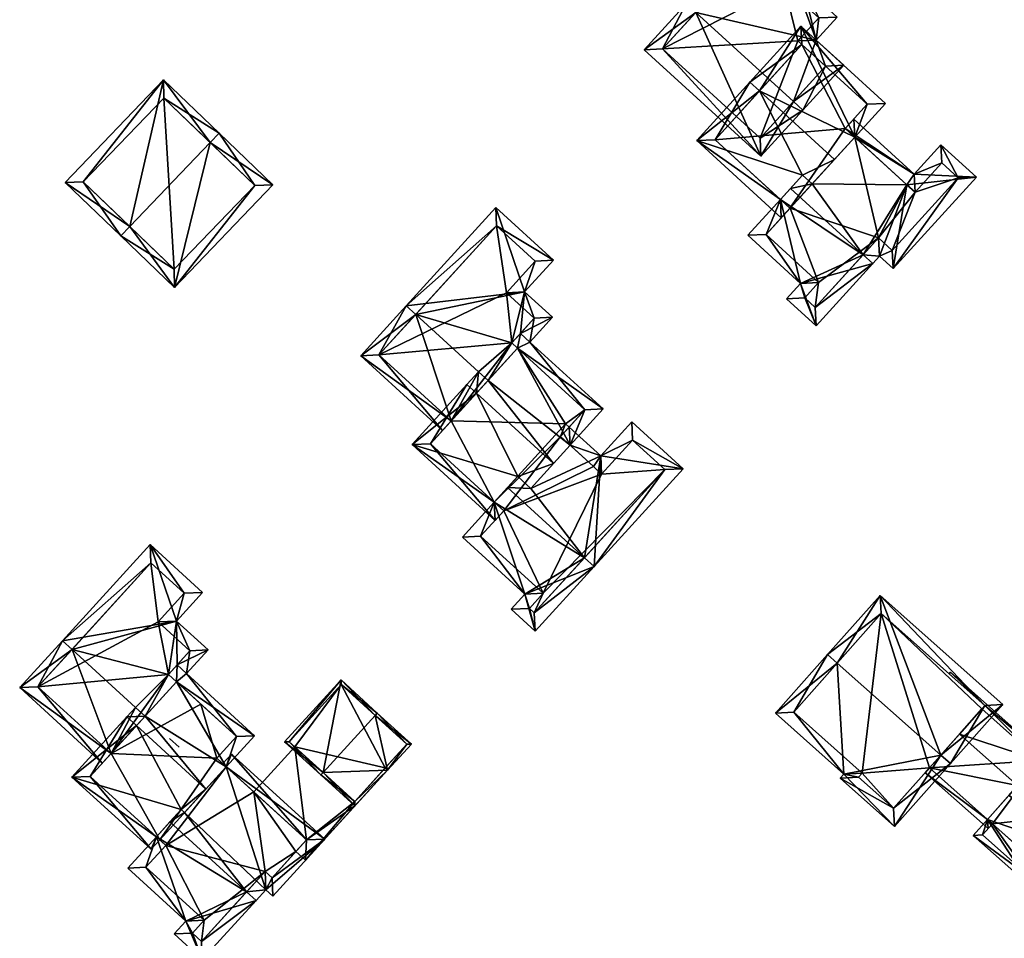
# Model space of a CAD drawing. Header units: inches. Extents: x 2685601 to 2690022, y 1235992 to 1239010.
# Tile 352 of 390: x 2689619 to 2689695, y 1237786 to 1237857. Entities that reach past the tile are written whole.
import ezdxf

# ---------------------------------------------------------------- set-up
doc = ezdxf.new("R2010")
doc.units = ezdxf.units.IN
doc.header["$MEASUREMENT"] = 0
doc.layers.add('Gebaeude Einzelhaus', color=10, linetype='Continuous')

msp = doc.modelspace()

# ---------------------------------------------------------------- meshes
at = {"layer": 'Gebaeude Einzelhaus'}
mesh = msp.add_polyface(dxfattribs=at)
corners = [(2689678.474, 1237850.953, 516.248), (2689682.384, 1237853.756, 513.204), (2689680.24, 1237855.711, 513.204), (2689679.213, 1237850.279, 516.248), (2689679.196, 1237859.928, 511.644), (2689681.865, 1237857.494, 511.644), (2689678.457, 1237860.601, 511.644), (2689670.914, 1237857.847, 516.248), (2689678.104, 1237860.924, 511.644), (2689675.71, 1237863.106, 511.644), (2689670.175, 1237858.521, 516.248), (2689674.971, 1237863.78, 511.644), (2689666.924, 1237854.956, 512.873), (2689675.963, 1237846.715, 512.873), (2689668.336, 1237855.021, 513.572), (2689675.898, 1237848.128, 513.573), (2689680.971, 1237853.691, 513.851), (2689678.828, 1237855.646, 513.851), (2689680.453, 1237857.429, 512.291), (2689677.784, 1237859.863, 512.29), (2689679.62, 1237862.586, 510.633), (2689681.261, 1237864.385, 509.539), (2689678.129, 1237867.243, 509.539), (2689678.194, 1237865.83, 509.988), (2689679.849, 1237864.32, 509.988), (2689678.88, 1237863.259, 510.634), (2689679.554, 1237863.997, 509.285), (2689678.88, 1237863.259, 510.011), (2689679.62, 1237862.586, 510.011), (2689681.385, 1237862.329, 509.285), (2689679.973, 1237862.264, 510.011), (2689668.336, 1237855.021, 504.462), (2689675.71, 1237863.106, 504.462), (2689675.898, 1237848.128, 504.462), (2689680.971, 1237853.691, 504.462), (2689678.828, 1237855.646, 504.462), (2689680.453, 1237857.429, 504.462), (2689677.784, 1237859.863, 504.462), (2689678.457, 1237860.601, 504.462), (2689678.104, 1237860.924, 504.462), (2689679.62, 1237862.586, 504.462), (2689678.88, 1237863.259, 504.462), (2689679.849, 1237864.32, 504.462), (2689678.194, 1237865.83, 504.462), (2689679.973, 1237862.264, 504.462)]
mesh.append_faces([[corners[k] for k in face] for face in [(29, 28, 26), (26, 28, 27), (6, 30, 4), (4, 30, 29), (29, 30, 28), (26, 28, 29), (29, 28, 4), (4, 28, 6), (6, 28, 8), (26, 27, 28), (24, 23, 21), (25, 24, 20), (20, 24, 21), (11, 23, 9), (21, 23, 22), (22, 23, 11), (20, 9, 8), (20, 22, 9), (9, 22, 11), (20, 21, 22), (4, 19, 6), (2, 18, 5), (5, 18, 4), (4, 18, 19), (2, 17, 18), (3, 16, 1), (1, 16, 2), (2, 16, 17), (3, 0, 16), (13, 15, 3), (3, 15, 0), (7, 14, 10), (10, 14, 12), (12, 14, 13), (13, 14, 15), (9, 10, 11), (9, 7, 10), (7, 13, 0), (0, 13, 3), (7, 12, 13), (7, 10, 12), (7, 9, 10), (10, 9, 11), (7, 8, 9), (7, 6, 8), (0, 2, 7), (7, 2, 6), (6, 2, 4), (4, 2, 5), (3, 1, 0), (0, 1, 2)]], dxfattribs={"color": 13})
mesh.append_faces([[corners[k] for k in face] for face in [(39, 44, 38), (39, 40, 44), (30, 44, 28), (28, 44, 40), (30, 38, 44), (30, 6, 38), (39, 41, 40), (41, 43, 42), (39, 32, 41), (41, 32, 43), (8, 28, 20), (9, 23, 32), (32, 23, 43), (23, 24, 43), (43, 24, 42), (27, 24, 25), (27, 41, 24), (24, 41, 42), (28, 27, 20), (20, 27, 25), (28, 40, 27), (27, 40, 41), (31, 35, 33), (33, 35, 34), (39, 37, 32), (32, 37, 31), (31, 37, 35), (35, 37, 36), (39, 38, 37), (6, 37, 38), (6, 19, 37), (19, 36, 37), (19, 18, 36), (18, 35, 36), (18, 17, 35), (17, 16, 35), (35, 16, 34), (0, 15, 16), (16, 15, 34), (34, 15, 33), (15, 14, 33), (33, 14, 31), (7, 9, 14), (14, 9, 31), (31, 9, 32)]], dxfattribs={"color": 41})
mesh = msp.add_polyface(dxfattribs=at)
corners = [(2689675.855, 1237851.775, 516.997), (2689679.066, 1237856.781, 513.204), (2689675.116, 1237852.449, 516.997), (2689683.225, 1237848.188, 515.499), (2689685.615, 1237850.809, 513.204), (2689681.665, 1237846.478, 516.997), (2689677.474, 1237843.374, 513.547), (2689670.995, 1237847.93, 512.873), (2689677.539, 1237841.961, 512.873), (2689679.188, 1237845.253, 515.261), (2689678.213, 1237842.7, 513.547), (2689679.93, 1237844.576, 515.261), (2689684.203, 1237850.744, 513.851), (2689682.486, 1237848.861, 515.499), (2689679.131, 1237855.369, 513.851), (2689672.408, 1237847.995, 513.547), (2689687.275, 1237844.503, 512.275), (2689683.225, 1237848.188, 512.277), (2689683.882, 1237839.084, 516.112), (2689685.143, 1237838.983, 515.639), (2689686.2, 1237838.018, 515.639), (2689692.66, 1237845.101, 509.792), (2689687.834, 1237845.339, 511.669), (2689682.487, 1237848.862, 512.277), (2689678.248, 1237844.223, 516.112), (2689684.621, 1237838.41, 516.112), (2689689.906, 1237847.613, 509.792), (2689683.16, 1237849.6, 511.669), (2689677.474, 1237843.374, 515.353), (2689674.944, 1237840.599, 512.873), (2689679.021, 1237836.881, 512.873), (2689680.236, 1237833.601, 511.813), (2689677.94, 1237835.695, 511.813), (2689678.213, 1237842.7, 515.353), (2689676.356, 1237840.664, 513.533), (2689680.434, 1237836.946, 513.534), (2689679.353, 1237835.76, 512.474), (2689680.171, 1237835.014, 512.474), (2689685.078, 1237840.396, 515.029), (2689686.135, 1237839.43, 515.029), (2689691.248, 1237845.036, 510.402), (2689689.971, 1237846.2, 510.402), (2689687.899, 1237843.926, 512.278), (2689683.225, 1237848.188, 505.104), (2689682.486, 1237848.861, 505.104), (2689684.203, 1237850.744, 505.104), (2689679.131, 1237855.369, 505.104), (2689672.408, 1237847.995, 505.104), (2689678.213, 1237842.7, 505.104), (2689678.217, 1237842.697, 505.104), (2689676.356, 1237840.664, 505.104), (2689680.434, 1237836.946, 505.104), (2689679.353, 1237835.76, 505.104), (2689680.171, 1237835.014, 505.104), (2689685.078, 1237840.396, 505.104), (2689686.135, 1237839.43, 505.104), (2689691.248, 1237845.036, 505.104), (2689689.971, 1237846.2, 505.104), (2689687.899, 1237843.926, 505.104), (2689687.275, 1237844.503, 505.104)]
mesh.append_faces([[corners[k] for k in face] for face in [(22, 17, 27), (27, 17, 23), (22, 16, 17), (22, 42, 16), (26, 41, 22), (22, 41, 42), (20, 40, 21), (21, 40, 26), (26, 40, 41), (19, 39, 20), (20, 39, 40), (19, 38, 39), (25, 18, 19), (19, 18, 38), (31, 37, 25), (25, 37, 18), (30, 36, 32), (32, 36, 31), (31, 36, 37), (30, 35, 36), (28, 34, 29), (29, 34, 30), (30, 34, 35), (28, 33, 34), (28, 18, 24), (28, 30, 18), (18, 30, 25), (25, 30, 31), (31, 30, 32), (28, 29, 30), (23, 22, 27), (22, 21, 26), (19, 18, 25), (18, 11, 24), (24, 11, 9), (23, 16, 22), (22, 16, 21), (21, 16, 20), (20, 16, 19), (19, 16, 18), (18, 16, 11), (11, 16, 17), (7, 6, 8), (8, 6, 10), (2, 15, 7), (7, 15, 6), (2, 0, 15), (1, 14, 2), (2, 14, 0), (4, 12, 1), (1, 12, 14), (4, 3, 12), (12, 3, 13), (0, 9, 5), (5, 9, 11), (6, 8, 10), (2, 7, 0), (0, 7, 9), (9, 7, 6), (6, 7, 8), (3, 0, 5), (4, 1, 3), (3, 1, 0), (0, 1, 2)]], dxfattribs={"color": 13})
mesh.append_faces([[corners[k] for k in face] for face in [(54, 58, 55), (55, 58, 56), (56, 58, 57), (54, 59, 58), (54, 43, 59), (54, 49, 43), (49, 50, 48), (54, 51, 49), (49, 51, 50), (54, 53, 51), (51, 53, 52), (16, 58, 59), (16, 42, 58), (16, 43, 17), (16, 59, 43), (42, 41, 58), (58, 41, 57), (41, 40, 57), (57, 40, 56), (40, 55, 56), (40, 39, 55), (39, 38, 55), (55, 38, 54), (18, 37, 38), (38, 37, 54), (54, 37, 53), (37, 36, 53), (53, 36, 52), (36, 51, 52), (36, 35, 51), (35, 34, 51), (51, 34, 50), (10, 34, 33), (10, 48, 34), (34, 48, 50), (28, 10, 33), (28, 6, 10), (9, 28, 24), (9, 6, 28), (44, 46, 45), (44, 47, 46), (44, 48, 47), (44, 43, 48), (48, 43, 49), (3, 11, 17), (3, 5, 11), (6, 48, 10), (15, 47, 6), (6, 47, 48), (15, 46, 47), (0, 14, 15), (15, 14, 46), (14, 12, 46), (46, 12, 45), (23, 12, 13), (23, 45, 12), (23, 44, 45), (17, 23, 3), (3, 23, 13), (17, 43, 23), (23, 43, 44)]], dxfattribs={"color": 41})
mesh = msp.add_polyface(dxfattribs=at)
corners = [(2689627.083, 1237841.28, 512.861), (2689629.686, 1237852.634, 508.184), (2689622.074, 1237844.699, 508.184), (2689633.311, 1237847.771, 512.861), (2689634.004, 1237848.493, 512.861), (2689626.391, 1237840.558, 512.861), (2689630.56, 1237836.559, 508.563), (2689638.171, 1237844.495, 508.563), (2689629.716, 1237851.22, 508.966), (2689636.758, 1237844.465, 509.307), (2689623.488, 1237844.729, 508.966), (2689630.53, 1237837.973, 509.307), (2689636.758, 1237844.465, 500.544), (2689629.716, 1237851.22, 500.544), (2689623.488, 1237844.729, 500.544), (2689630.53, 1237837.973, 500.544)]
mesh.append_faces([[corners[k] for k in face] for face in [(6, 11, 9), (6, 9, 7), (0, 11, 5), (10, 0, 5), (5, 11, 6), (2, 10, 5), (8, 10, 1), (1, 10, 2), (3, 8, 4), (9, 3, 4), (7, 9, 4), (4, 8, 1), (3, 7, 4), (5, 6, 0), (0, 6, 3), (3, 6, 7), (0, 2, 5), (4, 1, 3), (3, 1, 0), (0, 1, 2)]], dxfattribs={"color": 13})
mesh.append_faces([[corners[k] for k in face] for face in [(13, 15, 14), (12, 15, 13), (9, 15, 12), (11, 15, 9), (0, 15, 11), (14, 15, 10), (10, 15, 0), (13, 14, 10), (8, 13, 10), (12, 13, 8), (3, 12, 8), (9, 12, 3)]], dxfattribs={"color": 41})
mesh = msp.add_polyface(dxfattribs=at)
corners = [(2689649.234, 1237834.465, 513.591), (2689648.495, 1237835.139, 513.591), (2689644.968, 1237831.271, 510.488), (2689651.977, 1237826.233, 511.081), (2689651.303, 1237825.494, 510.488), (2689654.092, 1237830.035, 513.591), (2689654.83, 1237829.362, 513.591), (2689655.428, 1237842.741, 506.763), (2689657.666, 1237836.22, 508.959), (2689659.896, 1237838.666, 506.763), (2689656.664, 1237832.27, 511.345), (2689657.337, 1237833.009, 510.682), (2689659.824, 1237834.253, 508.959), (2689657.111, 1237831.863, 511.345), (2689658.076, 1237832.335, 510.682), (2689646.38, 1237831.336, 511.081), (2689658.411, 1237834.188, 509.623), (2689656.254, 1237836.155, 509.623), (2689658.484, 1237838.601, 507.426), (2689655.493, 1237841.329, 507.426), (2689657.111, 1237831.863, 502.208), (2689656.664, 1237832.27, 502.208), (2689658.411, 1237834.188, 502.208), (2689656.254, 1237836.155, 502.208), (2689658.484, 1237838.601, 502.208), (2689655.493, 1237841.329, 502.208), (2689646.38, 1237831.336, 502.208), (2689651.977, 1237826.233, 502.208)]
mesh.append_faces([[corners[k] for k in face] for face in [(9, 19, 7), (7, 19, 1), (1, 19, 0), (8, 18, 9), (9, 18, 19), (8, 17, 18), (12, 16, 8), (8, 16, 17), (12, 14, 16), (16, 14, 11), (0, 15, 1), (1, 15, 2), (2, 15, 4), (4, 15, 3), (12, 11, 14), (10, 6, 13), (10, 5, 6), (10, 0, 5), (12, 8, 11), (11, 8, 10), (10, 8, 0), (0, 8, 1), (1, 8, 7), (7, 8, 9), (0, 3, 5), (5, 3, 6), (0, 2, 3), (3, 2, 4), (0, 1, 2)]], dxfattribs={"color": 13})
mesh.append_faces([[corners[k] for k in face] for face in [(23, 25, 24), (23, 26, 25), (23, 21, 26), (26, 21, 27), (27, 21, 20), (23, 22, 21), (26, 27, 15), (15, 27, 3), (0, 26, 15), (0, 19, 26), (26, 19, 25), (19, 18, 25), (25, 18, 24), (18, 23, 24), (18, 17, 23), (17, 16, 23), (23, 16, 22), (21, 11, 10), (21, 16, 11), (21, 22, 16), (13, 20, 10), (10, 20, 21)]], dxfattribs={"color": 41})
mesh = msp.add_polyface(dxfattribs=at)
corners = [(2689663.56, 1237823.533, 509.217), (2689669.936, 1237822.528, 506.889), (2689665.955, 1237826.159, 506.889), (2689663.044, 1237814.969, 513.588), (2689661.183, 1237824.348, 509.871), (2689661.116, 1237825.76, 509.217), (2689658.143, 1237821.015, 512.825), (2689662.305, 1237815.643, 513.588), (2689660.443, 1237825.021, 509.872), (2689656.344, 1237821.079, 513.588), (2689657.129, 1237821.94, 512.825), (2689655.314, 1237819.95, 512.675), (2689652.845, 1237817.243, 510.488), (2689657.686, 1237812.828, 510.488), (2689658.48, 1237809.965, 509.544), (2689656.621, 1237811.66, 509.544), (2689668.524, 1237822.463, 507.544), (2689666.02, 1237824.746, 507.544), (2689663.625, 1237822.12, 509.872), (2689663.001, 1237822.696, 509.869), (2689656.053, 1237819.276, 512.675), (2689654.258, 1237817.308, 511.085), (2689659.099, 1237812.893, 511.085), (2689658.034, 1237811.725, 510.141), (2689658.415, 1237811.378, 510.141), (2689655.314, 1237819.95, 511.121), (2689648.951, 1237824.399, 510.488), (2689655.379, 1237818.537, 510.488), (2689653.934, 1237828.38, 514.473), (2689653.196, 1237829.053, 514.473), (2689656.053, 1237819.276, 511.121), (2689659.899, 1237822.94, 514.473), (2689654.092, 1237830.035, 513.591), (2689654.83, 1237829.362, 513.591), (2689661.183, 1237824.348, 513.208), (2689657.111, 1237831.863, 511.345), (2689663.749, 1237827.163, 510.682), (2689658.076, 1237832.335, 510.682), (2689657.337, 1237833.009, 510.682), (2689656.664, 1237832.27, 511.345), (2689662.336, 1237827.098, 511.345), (2689660.443, 1237825.021, 513.209), (2689650.364, 1237824.464, 511.121), (2689655.314, 1237819.95, 502.208), (2689656.053, 1237819.276, 502.208), (2689654.258, 1237817.308, 502.208), (2689659.099, 1237812.893, 502.207), (2689658.034, 1237811.725, 502.207), (2689658.415, 1237811.378, 502.207), (2689668.524, 1237822.463, 502.208), (2689666.02, 1237824.746, 502.208), (2689663.625, 1237822.12, 502.208), (2689663.001, 1237822.696, 502.208), (2689660.443, 1237825.021, 502.208), (2689661.116, 1237825.76, 502.208), (2689660.841, 1237826.011, 502.208), (2689662.336, 1237827.098, 502.208), (2689657.111, 1237831.863, 502.208), (2689651.977, 1237826.233, 511.081), (2689650.364, 1237824.464, 502.208), (2689651.977, 1237826.233, 502.208)]
mesh.append_faces([[corners[k] for k in face] for face in [(27, 25, 30), (29, 42, 26), (26, 42, 27), (27, 42, 25), (29, 28, 42), (37, 35, 38), (38, 35, 39), (37, 40, 35), (40, 34, 41), (37, 36, 40), (40, 36, 34), (32, 28, 29), (32, 33, 28), (35, 38, 39), (35, 37, 38), (35, 36, 37), (33, 34, 35), (35, 34, 36), (33, 31, 34), (32, 28, 33), (33, 28, 31), (32, 29, 28), (28, 10, 31), (31, 10, 6), (25, 27, 30), (29, 26, 28), (28, 26, 10), (10, 26, 25), (25, 26, 27), (14, 24, 3), (3, 24, 7), (13, 23, 15), (15, 23, 14), (14, 23, 24), (13, 22, 23), (11, 21, 12), (12, 21, 13), (13, 21, 22), (11, 20, 21), (0, 4, 5), (5, 4, 8), (0, 19, 4), (0, 18, 19), (1, 17, 2), (2, 17, 0), (0, 17, 18), (3, 16, 1), (1, 16, 17), (3, 7, 16), (11, 7, 9), (11, 13, 7), (7, 13, 3), (3, 13, 14), (14, 13, 15), (11, 12, 13), (7, 6, 9), (9, 6, 10), (4, 5, 8), (3, 0, 7), (7, 0, 6), (6, 0, 4), (4, 0, 5), (3, 1, 0), (0, 1, 2)]], dxfattribs={"color": 13})
mesh.append_faces([[corners[k] for k in face] for face in [(60, 43, 59), (54, 55, 56), (56, 55, 57), (57, 55, 60), (60, 55, 43), (34, 6, 4), (34, 31, 6), (42, 43, 25), (42, 59, 43), (59, 58, 60), (58, 28, 33), (59, 42, 58), (58, 42, 28), (40, 56, 35), (35, 56, 57), (40, 5, 56), (56, 5, 54), (41, 8, 40), (40, 8, 5), (34, 8, 41), (34, 4, 8), (53, 55, 54), (53, 43, 55), (53, 44, 43), (44, 46, 45), (46, 48, 47), (46, 49, 48), (44, 51, 46), (46, 51, 49), (49, 51, 50), (53, 52, 44), (44, 52, 51), (8, 53, 5), (5, 53, 54), (4, 53, 8), (4, 52, 53), (4, 19, 52), (19, 51, 52), (19, 18, 51), (18, 17, 51), (51, 17, 50), (17, 16, 50), (50, 16, 49), (7, 48, 16), (16, 48, 49), (7, 24, 48), (24, 23, 48), (48, 23, 47), (23, 46, 47), (23, 22, 46), (22, 21, 46), (46, 21, 45), (30, 21, 20), (30, 44, 21), (21, 44, 45), (25, 30, 11), (11, 30, 20), (25, 44, 30), (25, 43, 44), (11, 10, 25), (11, 9, 10)]], dxfattribs={"color": 41})
mesh = msp.add_polyface(dxfattribs=at)
corners = [(2689618.56, 1237805.588, 507.774), (2689624.959, 1237799.752, 507.774), (2689625.633, 1237800.491, 508.481), (2689627.533, 1237804.058, 511.246), (2689628.272, 1237803.384, 511.246), (2689622.612, 1237808.546, 511.247), (2689621.873, 1237809.22, 511.247), (2689630.905, 1237800.983, 511.247), (2689630.166, 1237801.656, 511.247), (2689630.904, 1237800.982, 511.246), (2689628.661, 1237816.664, 504.189), (2689630.7, 1237810.744, 506.292), (2689632.723, 1237812.961, 504.189), (2689630.073, 1237806.609, 508.727), (2689630.747, 1237807.348, 508.027), (2689633.155, 1237808.505, 506.292), (2689630.695, 1237806.041, 508.727), (2689631.485, 1237806.674, 508.027), (2689619.973, 1237805.653, 508.481), (2689631.743, 1237808.44, 506.992), (2689629.288, 1237810.679, 506.992), (2689631.31, 1237812.896, 504.89), (2689628.726, 1237815.251, 504.89), (2689630.695, 1237806.041, 499.568), (2689630.073, 1237806.609, 499.568), (2689631.743, 1237808.44, 499.568), (2689629.288, 1237810.679, 499.568), (2689631.31, 1237812.896, 499.568), (2689628.726, 1237815.251, 499.568), (2689619.973, 1237805.653, 499.568), (2689625.633, 1237800.491, 499.568)]
mesh.append_faces([[corners[k] for k in face] for face in [(10, 22, 6), (6, 22, 5), (11, 21, 12), (12, 21, 10), (10, 21, 22), (11, 20, 21), (15, 19, 11), (11, 19, 20), (15, 17, 19), (19, 17, 14), (7, 9, 8), (0, 18, 1), (1, 18, 2), (0, 6, 18), (18, 6, 5), (15, 14, 17), (13, 4, 16), (13, 3, 4), (13, 5, 3), (15, 11, 14), (14, 11, 13), (13, 11, 5), (5, 11, 6), (6, 11, 10), (10, 11, 12), (7, 8, 9), (0, 5, 6), (0, 2, 5), (5, 2, 3), (3, 2, 4), (0, 1, 2)]], dxfattribs={"color": 13})
mesh.append_faces([[corners[k] for k in face] for face in [(26, 28, 27), (26, 29, 28), (26, 24, 29), (29, 24, 30), (30, 24, 23), (26, 25, 24), (2, 18, 30), (30, 18, 29), (5, 22, 18), (18, 22, 29), (29, 22, 28), (22, 21, 28), (28, 21, 27), (21, 26, 27), (21, 20, 26), (20, 19, 26), (26, 19, 25), (24, 14, 13), (24, 19, 14), (24, 25, 19), (16, 23, 13), (13, 23, 24)]], dxfattribs={"color": 41})
mesh = msp.add_polyface(dxfattribs=at)
corners = [(2689681.879, 1237807.481, 513.542), (2689685.2, 1237812.73, 509.703), (2689681.131, 1237808.145, 513.542), (2689689.89, 1237800.375, 513.542), (2689694.705, 1237804.296, 509.703), (2689690.638, 1237799.711, 513.542), (2689677.101, 1237803.603, 509.262), (2689682.385, 1237798.88, 509.243), (2689686.315, 1237794.84, 508.952), (2689682.11, 1237798.57, 508.952), (2689693.294, 1237804.213, 510.329), (2689685.284, 1237811.319, 510.329), (2689678.51, 1237803.684, 509.964), (2689683.794, 1237798.961, 509.945), (2689683.521, 1237798.655, 509.656), (2689686.23, 1237796.251, 509.656), (2689691.331, 1237801.999, 511.218), (2689693.064, 1237803.954, 509.415), (2689693.294, 1237804.213, 509.177), (2689689.007, 1237799.38, 509.339), (2689686.23, 1237796.251, 503.55), (2689689.007, 1237799.38, 503.55), (2689693.064, 1237803.954, 503.55), (2689693.294, 1237804.213, 503.55), (2689685.284, 1237811.319, 503.55), (2689678.51, 1237803.684, 503.55), (2689683.794, 1237798.961, 503.55), (2689683.521, 1237798.655, 503.55)]
mesh.append_faces([[corners[k] for k in face] for face in [(8, 15, 5), (5, 15, 3), (8, 9, 15), (9, 14, 15), (9, 7, 14), (7, 13, 14), (2, 12, 6), (6, 12, 7), (7, 12, 13), (2, 0, 12), (1, 11, 2), (2, 11, 0), (4, 10, 1), (1, 10, 11), (4, 5, 10), (10, 5, 3), (8, 7, 9), (3, 8, 5), (0, 7, 3), (3, 7, 8), (2, 6, 0), (0, 6, 7), (4, 3, 5), (4, 1, 3), (3, 1, 0), (0, 1, 2)]], dxfattribs={"color": 13})
mesh.append_faces([[corners[k] for k in face] for face in [(21, 24, 22), (22, 24, 23), (21, 26, 24), (24, 26, 25), (21, 20, 26), (26, 20, 27), (15, 14, 20), (20, 14, 27), (14, 26, 27), (14, 13, 26), (13, 25, 26), (13, 12, 25), (12, 24, 25), (0, 11, 12), (12, 11, 24), (11, 18, 24), (24, 18, 23), (11, 10, 18), (18, 22, 23), (18, 17, 22), (19, 20, 21), (19, 15, 20), (16, 3, 19), (19, 3, 15), (18, 10, 17), (17, 10, 16), (16, 10, 3)]], dxfattribs={"color": 41})
mesh = msp.add_polyface(dxfattribs=at)
corners = [(2689628.73, 1237793.075, 507.774), (2689629.404, 1237793.814, 508.435), (2689629.142, 1237794.053, 508.435), (2689622.609, 1237798.658, 507.774), (2689631.057, 1237796.152, 510.313), (2689632.981, 1237797.738, 511.944), (2689631.318, 1237795.914, 510.313), (2689627.599, 1237802.646, 511.944), (2689626.86, 1237803.32, 511.944), (2689628.272, 1237803.384, 511.246), (2689627.533, 1237804.058, 511.246), (2689634.559, 1237799.468, 510.305), (2689630.695, 1237806.041, 508.727), (2689636.751, 1237801.871, 508.027), (2689631.485, 1237806.674, 508.027), (2689630.747, 1237807.348, 508.027), (2689630.073, 1237806.609, 508.727), (2689624.021, 1237798.723, 508.435), (2689635.339, 1237801.806, 508.727), (2689633.821, 1237800.141, 510.305), (2689629.142, 1237794.053, 509.984), (2689626.925, 1237791.621, 507.428), (2689631.428, 1237787.515, 507.428), (2689632.698, 1237784.536, 506.383), (2689630.52, 1237786.521, 506.383), (2689636.865, 1237789.106, 511.186), (2689636.126, 1237789.78, 511.186), (2689630.186, 1237795.198, 511.187), (2689642.186, 1237793.866, 506.383), (2689637.634, 1237789.949, 510.415), (2689638.169, 1237789.46, 510.417), (2689634.559, 1237799.468, 507.06), (2689634.973, 1237800.445, 506.383), (2689634.298, 1237799.706, 507.06), (2689637.57, 1237791.363, 509.738), (2689638.104, 1237790.874, 509.739), (2689640.774, 1237793.801, 507.059), (2689629.881, 1237793.379, 509.984), (2689628.338, 1237791.686, 508.205), (2689632.841, 1237787.58, 508.205), (2689631.934, 1237786.586, 507.16), (2689632.633, 1237785.949, 507.16), (2689634.559, 1237799.468, 499.568), (2689633.821, 1237800.141, 499.568), (2689635.339, 1237801.806, 499.568), (2689632.589, 1237804.314, 499.568), (2689630.695, 1237806.041, 499.568), (2689625.633, 1237800.491, 508.481), (2689625.633, 1237800.491, 499.568), (2689624.021, 1237798.723, 499.568), (2689629.404, 1237793.814, 499.568), (2689629.881, 1237793.379, 499.568), (2689628.338, 1237791.686, 499.568), (2689632.841, 1237787.58, 499.568), (2689631.934, 1237786.586, 499.568), (2689632.633, 1237785.949, 499.568), (2689637.57, 1237791.363, 499.568), (2689638.104, 1237790.874, 499.568), (2689639.953, 1237792.901, 505.831), (2689639.953, 1237792.901, 499.568), (2689640.774, 1237793.801, 505.831), (2689636.69, 1237797.525, 505.688), (2689636.69, 1237797.525, 499.568), (2689640.774, 1237793.801, 499.568)]
mesh.append_faces([[corners[k] for k in face] for face in [(23, 41, 25), (25, 41, 26), (22, 40, 24), (24, 40, 23), (23, 40, 41), (22, 39, 40), (20, 38, 21), (21, 38, 22), (22, 38, 39), (20, 37, 38), (32, 31, 33), (28, 36, 32), (32, 36, 31), (28, 35, 36), (29, 35, 30), (30, 35, 28), (29, 34, 35), (25, 26, 29), (29, 26, 34), (26, 6, 27), (27, 6, 4), (31, 32, 33), (31, 28, 32), (25, 29, 26), (26, 29, 6), (6, 29, 31), (31, 29, 28), (28, 29, 30), (20, 26, 27), (20, 22, 26), (26, 22, 25), (25, 22, 23), (23, 22, 24), (20, 21, 22), (14, 12, 15), (15, 12, 16), (14, 18, 12), (18, 11, 19), (14, 13, 18), (18, 13, 11), (9, 8, 10), (9, 7, 8), (0, 2, 1), (0, 17, 2), (17, 8, 7), (0, 3, 17), (17, 3, 8), (12, 15, 16), (12, 14, 15), (12, 13, 14), (9, 11, 12), (12, 11, 13), (9, 5, 11), (9, 7, 5), (10, 8, 9), (9, 8, 7), (3, 7, 8), (3, 4, 7), (7, 4, 5), (5, 4, 6), (0, 2, 3), (3, 2, 4), (0, 1, 2)]], dxfattribs={"color": 13})
mesh.append_faces([[corners[k] for k in face] for face in [(56, 59, 57), (56, 62, 59), (59, 62, 63), (56, 51, 62), (62, 51, 42), (42, 51, 50), (54, 53, 55), (55, 53, 56), (56, 53, 51), (51, 53, 52), (42, 61, 62), (61, 36, 60), (42, 31, 61), (61, 31, 36), (36, 58, 60), (58, 57, 59), (36, 35, 58), (58, 35, 57), (35, 34, 57), (57, 34, 56), (26, 41, 34), (34, 41, 56), (56, 41, 55), (41, 40, 55), (55, 40, 54), (40, 53, 54), (40, 39, 53), (39, 38, 53), (53, 38, 52), (38, 51, 52), (38, 37, 51), (20, 1, 37), (37, 1, 51), (51, 1, 50), (20, 2, 1), (20, 4, 2), (20, 27, 4), (45, 48, 46), (48, 50, 49), (44, 43, 45), (45, 43, 48), (48, 43, 50), (50, 43, 42), (11, 6, 31), (11, 5, 6), (2, 50, 1), (2, 49, 50), (2, 17, 49), (47, 7, 9), (49, 17, 48), (48, 17, 47), (47, 17, 7), (18, 45, 12), (12, 45, 46), (18, 44, 45), (18, 43, 44), (18, 19, 43), (31, 19, 11), (31, 43, 19), (31, 42, 43)]], dxfattribs={"color": 41})
mesh = msp.add_polyface(dxfattribs=at)
corners = [(2689642.053, 1237799.018, 508.217), (2689643.451, 1237806.183, 505.435), (2689639.08, 1237801.39, 505.435), (2689646.087, 1237803.441, 508.217), (2689646.255, 1237803.625, 508.217), (2689641.885, 1237798.833, 508.217), (2689644.523, 1237796.428, 505.857), (2689647.055, 1237799.205, 505.857), (2689648.893, 1237801.22, 505.857), (2689648.539, 1237801.204, 506.023), (2689644.506, 1237796.781, 506.023), (2689643.468, 1237805.829, 505.619), (2689639.434, 1237801.406, 505.619), (2689648.539, 1237801.204, 499.568), (2689643.468, 1237805.829, 499.568), (2689639.434, 1237801.406, 499.568), (2689639.868, 1237801.01, 505.688), (2689644.506, 1237796.781, 505.851), (2689639.868, 1237801.01, 499.568), (2689646.87, 1237799.374, 505.851), (2689646.87, 1237799.374, 499.568), (2689644.506, 1237796.781, 499.568)]
mesh.append_faces([[corners[k] for k in face] for face in [(1, 12, 2), (2, 12, 5), (5, 12, 0), (4, 11, 1), (1, 11, 12), (4, 3, 11), (10, 5, 0), (10, 6, 5), (9, 7, 10), (10, 7, 6), (9, 8, 7), (9, 4, 8), (9, 3, 4), (3, 8, 4), (0, 7, 3), (3, 7, 8), (5, 6, 0), (0, 6, 7), (0, 2, 5), (4, 1, 3), (3, 1, 0), (0, 1, 2)]], dxfattribs={"color": 13})
mesh.append_faces([[corners[k] for k in face] for face in [(20, 14, 13), (20, 18, 14), (14, 18, 15), (20, 21, 18), (13, 19, 20), (19, 10, 17), (13, 9, 19), (19, 9, 10), (16, 12, 18), (18, 12, 15), (10, 0, 17), (17, 0, 16), (16, 0, 12), (12, 11, 15), (15, 11, 14), (11, 13, 14), (3, 9, 11), (11, 9, 13)]], dxfattribs={"color": 41})
mesh = msp.add_polyface(dxfattribs=at)
corners = [(2689702.058, 1237795.974, 509.415), (2689702.39, 1237796.348, 509.07), (2689697.901, 1237800.331, 509.07), (2689697.569, 1237799.957, 509.415), (2689700.323, 1237794.019, 511.218), (2689695.834, 1237798.003, 511.218), (2689695.166, 1237797.25, 511.913), (2689699.655, 1237793.266, 511.913), (2689693.51, 1237795.383, 510.205), (2689692.41, 1237794.144, 509.07), (2689696.899, 1237790.16, 509.07), (2689697.999, 1237791.399, 510.205), (2689693.884, 1237795.051, 510.205), (2689693.116, 1237794.186, 509.413), (2689696.856, 1237790.866, 509.412), (2689697.625, 1237791.731, 510.205), (2689697.999, 1237791.399, 509.338), (2689705.063, 1237789.812, 511.218), (2689702.74, 1237787.194, 509.339), (2689697.293, 1237791.358, 509.07), (2689697.625, 1237791.731, 509.338), (2689702.408, 1237786.82, 509.07), (2689689.007, 1237799.38, 509.339), (2689693.51, 1237795.383, 509.339), (2689691.331, 1237801.999, 511.218), (2689688.674, 1237799.005, 509.07), (2689693.884, 1237795.051, 509.339), (2689693.552, 1237794.677, 509.07), (2689693.294, 1237804.213, 509.177), (2689690.636, 1237806.778, 509.07), (2689690.533, 1237806.662, 509.177), (2689693.064, 1237803.954, 509.415), (2689707.026, 1237792.025, 509.178), (2689708.113, 1237791.27, 509.07), (2689706.798, 1237791.768, 509.415), (2689708.009, 1237791.153, 509.178), (2689693.51, 1237795.383, 503.55), (2689693.884, 1237795.051, 503.55), (2689693.116, 1237794.186, 503.55), (2689696.856, 1237790.866, 503.55), (2689697.625, 1237791.731, 503.55), (2689697.999, 1237791.399, 503.55), (2689697.569, 1237799.957, 503.55), (2689702.058, 1237795.974, 503.55), (2689702.74, 1237787.194, 503.55), (2689693.064, 1237803.954, 503.55), (2689706.798, 1237791.768, 503.55), (2689689.007, 1237799.38, 503.55)]
mesh.append_faces([[corners[k] for k in face] for face in [(28, 3, 31), (28, 2, 3), (30, 29, 28), (28, 29, 2), (32, 33, 35), (32, 1, 33), (34, 0, 32), (32, 0, 1), (19, 16, 21), (21, 16, 18), (19, 20, 16), (25, 23, 27), (27, 23, 26), (25, 22, 23), (33, 32, 35), (34, 4, 17), (32, 0, 34), (34, 0, 4), (33, 1, 32), (32, 1, 0), (3, 24, 5), (3, 31, 24), (3, 28, 31), (28, 29, 30), (3, 2, 28), (28, 2, 29), (23, 25, 27), (26, 23, 27), (22, 25, 23), (24, 22, 5), (5, 22, 23), (18, 16, 21), (21, 16, 19), (19, 16, 20), (18, 17, 16), (16, 17, 4), (9, 14, 10), (10, 14, 11), (11, 14, 15), (8, 13, 9), (9, 13, 14), (8, 12, 13), (3, 2, 0), (0, 2, 1), (8, 7, 6), (8, 11, 7), (8, 10, 11), (8, 9, 10), (4, 6, 7), (4, 5, 6), (0, 3, 4), (4, 3, 5), (0, 2, 3), (0, 1, 2)]], dxfattribs={"color": 13})
mesh.append_faces([[corners[k] for k in face] for face in [(42, 47, 45), (42, 36, 47), (46, 44, 43), (43, 44, 41), (36, 23, 47), (47, 23, 22), (43, 34, 46), (31, 3, 45), (45, 3, 42), (43, 0, 34), (16, 44, 18), (16, 41, 44), (43, 37, 42), (42, 37, 36), (37, 39, 38), (41, 40, 43), (43, 40, 37), (37, 40, 39), (3, 0, 42), (42, 0, 43), (7, 11, 4), (4, 11, 16), (20, 16, 15), (15, 16, 11), (20, 41, 16), (20, 40, 41), (14, 20, 15), (14, 39, 20), (20, 39, 40), (14, 38, 39), (14, 13, 38), (26, 13, 12), (26, 38, 13), (26, 37, 38), (23, 26, 8), (8, 26, 12), (23, 37, 26), (23, 36, 37), (8, 5, 23), (8, 6, 5)]], dxfattribs={"color": 41})
mesh = msp.add_polyface(dxfattribs=at)
corners = [(2689644.506, 1237796.781, 505.851), (2689647.055, 1237799.205, 505.857), (2689646.87, 1237799.374, 505.851), (2689644.523, 1237796.428, 505.857), (2689640.774, 1237793.801, 505.831), (2689639.868, 1237801.01, 505.688), (2689636.69, 1237797.525, 505.688), (2689640.691, 1237792.228, 505.857), (2689639.953, 1237792.901, 505.831), (2689647.055, 1237799.205, 499.568), (2689646.87, 1237799.374, 499.568), (2689636.69, 1237797.525, 499.568), (2689639.868, 1237801.01, 499.568), (2689640.691, 1237792.228, 499.568), (2689639.953, 1237792.901, 499.568), (2689640.774, 1237793.801, 499.568), (2689644.506, 1237796.781, 499.568)]
mesh.append_faces([[corners[k] for k in face] for face in [(3, 4, 7), (7, 4, 8), (4, 5, 6), (3, 0, 4), (4, 0, 5), (3, 1, 0), (0, 1, 2)]], dxfattribs={"color": 13})
mesh.append_faces([[corners[k] for k in face] for face in [(15, 13, 14), (15, 16, 13), (13, 16, 9), (9, 16, 10), (11, 12, 15), (15, 12, 16), (3, 9, 1), (7, 13, 3), (3, 13, 9), (13, 8, 14), (13, 7, 8), (12, 11, 5), (5, 11, 6), (9, 2, 1), (9, 10, 2)]], dxfattribs={"color": 41})

doc.saveas('drawing.dxf')
